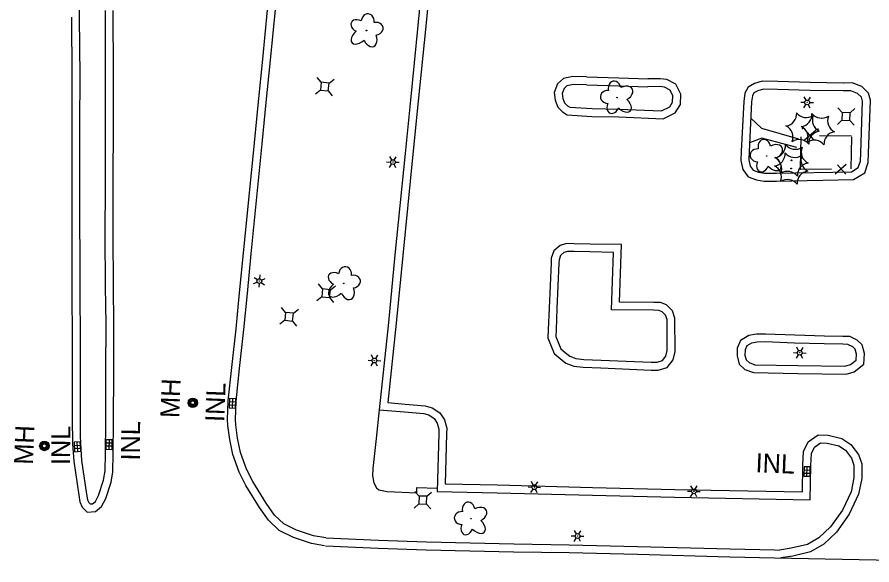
# Model space of a CAD drawing. Extents: x 588843 to 2552415, y 180129 to 269402.
# Drawn here: x 605523.1 to 605794.5, y 182761.9 to 182935.6 of the extents above; entities that cross this region are included whole.
import ezdxf

# ---------------------------------------------------------------- set-up
doc = ezdxf.new("R2010")
doc.units = 0
for name, color, linetype in [('E_DRN', 7, 'Continuous'), ('E_DRN_Text', 7, 'Continuous'), ('E_DWY', 7, 'Continuous'), ('E_FEN_P', 7, 'Continuous'), ('E_LAND_Vegetation', 7, 'Continuous'), ('E_LTG', 7, 'Continuous'), ('E_PATH_Sidewalk', 7, 'Continuous'), ('E_RDWY_C_and_G', 7, 'Continuous'), ('E_UTL_AG_Bold', 7, 'Continuous'), ('E_UTL_MH', 7, 'Continuous'), ('E_UTL_MH_Text', 7, 'Continuous')]:
    doc.layers.add(name, color=color, linetype=linetype)

# ---------------------------------------------------------------- blocks, each defined once
blk = doc.blocks.new('INLO_2')
at = {"layer": 'E_DRN'}
for p, q in [((6.6, -13.1), (6.6, 0)), ((13.1, -13.1), (13.1, 0)), ((19.7, -6.6), (0, -6.6))]:
    blk.add_line(p, q, dxfattribs=at)
blk.add_lwpolyline([(0, -13.1), (19.7, -13.1), (19.7, 0), (0, 0)], close=True, dxfattribs=at)
blk = doc.blocks.new('INLT_61')
at = {"layer": 'E_DRN_Text'}
blk.add_text('INL', height=39.37, dxfattribs=at).set_placement((-36.2, -19.7))
blk = doc.blocks.new('MHO_2')
at = {"layer": 'E_UTL_MH'}
for centre, radius in [((0.3, -0.4), 9.84), ((0.3, -0.4), 7.98), ((0.2, -0.5), 6.35), ((0.1, -0.5), 3.97)]:
    blk.add_circle(centre, radius, dxfattribs=at)
blk = doc.blocks.new('MHT_2')
at = {"layer": 'E_UTL_MH_Text'}
blk.add_text('MH', height=39.37, dxfattribs=at).set_placement((-32.2, -19.7))
blk = doc.blocks.new('PED_2')
at = {"layer": 'E_UTL_AG_Bold'}
for p, q in [((-8.2, 8.2), (-17.5, 17.5)), ((8.2, 8.2), (17.5, 17.5)), ((-8.2, -8.2), (-17.5, -17.5)), ((8.2, -8.2), (17.5, -17.5))]:
    blk.add_line(p, q, dxfattribs=at)
blk.add_lwpolyline([(-8.2, -8.2), (8.2, -8.2), (8.2, 8.2), (-8.2, 8.2)], close=True, dxfattribs=at)
blk = doc.blocks.new('LPOL_3')
at = {"layer": 'E_LTG'}
for p, q in [((-13.1, 0), (-4.9, 0)), ((-2.5, 4.3), (-6.6, 11.4)), ((2.5, 4.3), (6.6, 11.4)), ((4.9, 0), (13.1, 0)), ((-6.6, -11.4), (-2.5, -4.3)), ((6.6, -11.4), (2.5, -4.3))]:
    blk.add_line(p, q, dxfattribs=at)
for radius in [4.92, 4.92, 4.92, 0.41]:
    blk.add_circle((0, 0), radius, dxfattribs=at)
blk = doc.blocks.new('DTRE_3')
at = {"layer": 'E_LAND_Vegetation'}
blk.add_circle((-0.6, 0), 0.601, dxfattribs=at)
for centre, major_axis, ratio in [((-6.1, 17.5), (4.5, -16.3), 0.782863), ((13.3, 9), (-17.3, -9.6), 0.691916), ((-19.3, 0.5), (16.2, -0.4), 0.832022), ((-8.2, -17.2), (5.9, 15.9), 0.716896), ((11.6, -12.2), (-16.4, 15), 0.560249)]:
    blk.add_ellipse(centre, major_axis=major_axis, ratio=ratio, start_param=1.570796, end_param=4.712389, dxfattribs=at)
blk = doc.blocks.new('CTRE_3')
at = {"layer": 'E_LAND_Vegetation'}
blk.add_circle((0, 0), 0.733, dxfattribs=at)
for centre, start, end in [((-39.3, 29.4), 280.2067, 5.9716), ((5.9, 49), 220.2113, 305.9762), ((45.4, 19.3), 160.2113, 245.9762), ((-45.4, -19.3), 340.2113, 65.9762), ((39.5, -29.6), 100.2511, 185.9272), ((-5.9, -49), 40.2113, 125.9762)]:
    blk.add_arc(centre, 25.8, start, end, dxfattribs=at)
blk = doc.blocks.new('INLT_60')
at = {"layer": 'E_DRN_Text'}
blk.add_text('INL', height=39.37, dxfattribs=at).set_placement((-36.2, -19.7))
blk = doc.blocks.new('INLT_79')
at = {"layer": 'E_DRN_Text'}
blk.add_text('INL', height=39.37, dxfattribs=at).set_placement((-36.2, -19.7))

msp = doc.modelspace()

# ---------------------------------------------------------------- linework, layer by layer
at = {"layer": 'E_DWY'}
for points in [[(605661.2, 183063.26), (605661.23, 183052.1), (605661.34, 183042.76), (605660.32, 183033.76), (605657.87, 183009.02), (605655.49, 182986.18), (605653.11, 182961.29), (605650.37, 182933), (605647.96, 182909.25), (605646.26, 182892.38)], [(605663.7, 183063.27), (605663.73, 183052.12), (605663.84, 183042.63), (605662.8, 183033.49), (605660.35, 183008.77), (605657.97, 182985.93), (605655.59, 182961.05), (605652.86, 182932.75), (605650.44, 182909), (605648.75, 182892.13)], [(605703.87, 182916.65), (605699.52, 182916.73), (605696.53, 182916.11), (605694.63, 182914.48), (605693.63, 182911.71), (605693.88, 182909.26), (605694.73, 182907.03), (605696.22, 182905.54), (605697.72, 182904.57), (605705.59, 182904.11), (605714.11, 182903.94), (605728.23, 182903.4), (605732.01, 182905.22), (605733.69, 182907.92), (605733.81, 182911.21), (605732.26, 182914.36), (605729.31, 182915.79), (605727.25, 182916.07), (605723.28, 182915.99)], [(605703.9, 182916.65), (605714.11, 182916.34), (605723.42, 182915.99)], [(605703.82, 182914.15), (605699.76, 182914.23), (605697.67, 182913.79), (605696.75, 182913.01), (605696.17, 182911.4), (605696.34, 182909.84), (605696.88, 182908.42), (605697.8, 182907.5), (605698.53, 182907.03), (605705.69, 182906.61), (605714.19, 182906.44), (605727.71, 182905.93), (605730.27, 182907.16), (605731.21, 182908.68), (605731.29, 182910.67), (605730.39, 182912.48), (605728.58, 182913.37), (605727.11, 182913.57), (605723.33, 182913.49)], [(605703.82, 182914.15), (605714.02, 182913.84), (605723.33, 182913.49)], [(605764.56, 182915.18), (605759.67, 182915.28), (605757.22, 182914.57), (605755.14, 182913.37), (605754.09, 182911.45), (605753.8, 182908.9), (605752.98, 182893.08), (605752.87, 182890.17), (605753.49, 182887.24), (605755.18, 182884.99), (605757.84, 182883.99), (605760.13, 182883.63), (605764.2, 182883.63), (605788.65, 182884.08), (605792.22, 182886.23), (605793.29, 182889.49), (605793.4, 182892.43), (605794.03, 182909.26), (605793.33, 182911.52), (605791.3, 182913.57), (605788.14, 182914.76), (605785.29, 182914.69)], [(605785.39, 182914.69), (605774.91, 182914.86), (605764.58, 182915.18)], [(605764.51, 182912.68), (605760, 182912.77), (605758.2, 182912.25), (605756.99, 182911.55), (605756.52, 182910.69), (605756.29, 182908.7), (605755.48, 182892.97), (605755.38, 182890.38), (605755.82, 182888.3), (605756.74, 182887.08), (605758.49, 182886.42), (605760.33, 182886.13), (605764.17, 182886.13), (605787.94, 182886.57), (605790.13, 182887.89), (605790.8, 182889.94), (605790.9, 182892.52), (605791.52, 182908.92), (605791.12, 182910.2), (605789.91, 182911.42), (605787.72, 182912.25), (605785.35, 182912.19)], [(605785.35, 182912.19), (605774.85, 182912.36), (605764.51, 182912.68)], [(605646.26, 182892.38), (605643.07, 182860.23), (605640.97, 182838.75), (605638.03, 182811.07), (605646.13, 182810.38), (605652.18, 182809.85), (605653.84, 182809.41), (605655.47, 182808.29), (605656.47, 182806.81), (605657.01, 182804.96), (605656.96, 182803.52), (605656.41, 182785.09), (605675.54, 182784.75)], [(605648.75, 182892.13), (605645.56, 182859.99), (605643.46, 182838.49), (605640.79, 182813.34), (605646.34, 182812.87), (605652.62, 182812.32), (605654.9, 182811.71), (605657.27, 182810.08), (605658.76, 182807.89), (605659.52, 182805.27), (605659.46, 182803.44), (605658.99, 182787.55), (605675.58, 182787.25)], [(605704.99, 182863.64), (605699.94, 182863.75), (605697.48, 182863.76), (605695.49, 182863.18), (605693.51, 182861.47), (605692.66, 182859.1), (605692.61, 182857.69), (605691.99, 182843.28), (605691.74, 182836.48), (605691.64, 182833.92), (605692.64, 182831.21), (605693.65, 182828.89), (605695.5, 182827.31), (605697.34, 182825.89), (605699.86, 182824.91), (605702.78, 182824.54), (605708.42, 182824.33), (605724.35, 182823.65), (605726.63, 182823.66), (605729.45, 182824.52), (605731.36, 182826.92), (605732, 182829.51), (605731.93, 182840.15), (605731.14, 182842.43), (605729.28, 182844.3), (605727.3, 182845.04), (605725.27, 182845.12)], [(605725.2, 182845.12), (605714.37, 182845.23), (605714.99, 182863.46), (605704.98, 182863.64)], [(605704.93, 182861.14), (605699.91, 182861.25), (605697.84, 182861.26), (605696.71, 182860.93), (605695.64, 182860.01), (605695.15, 182858.62), (605695.11, 182857.59), (605694.49, 182843.18), (605694.24, 182836.39), (605694.16, 182834.32), (605694.96, 182832.14), (605695.71, 182830.41), (605697.07, 182829.25), (605698.58, 182828.09), (605700.48, 182827.35), (605702.98, 182827.03), (605708.52, 182826.82), (605724.4, 182826.15), (605726.25, 182826.16), (605727.98, 182826.68), (605729.06, 182828.05), (605729.5, 182829.81), (605729.43, 182839.72), (605728.96, 182841.07), (605727.89, 182842.15), (605726.8, 182842.56), (605725.17, 182842.62)], [(605725.17, 182842.62), (605711.79, 182842.75), (605712.4, 182861), (605704.93, 182861.14)], [(605760.55, 182835.06), (605757.78, 182835), (605755.34, 182834.59), (605752.7, 182833.01), (605751.74, 182830.58), (605751.65, 182828.18), (605752.29, 182825.53), (605754.15, 182823.84), (605756.83, 182822.87), (605770.93, 182822.56), (605786.25, 182822.37), (605788.88, 182823.13), (605791.87, 182825.54), (605792.13, 182828.9), (605791.38, 182831.61), (605789.81, 182833.15), (605787.44, 182834.27), (605785.27, 182834.35), (605779.33, 182834.43)], [(605779.37, 182834.42), (605769.99, 182834.7), (605760.69, 182835.05)], [(605760.6, 182832.56), (605758.01, 182832.51), (605756.22, 182832.2), (605754.71, 182831.3), (605754.22, 182830.06), (605754.16, 182828.43), (605754.54, 182826.87), (605755.47, 182826.02), (605757.3, 182825.36), (605770.97, 182825.06), (605785.91, 182824.87), (605787.7, 182825.39), (605789.46, 182826.81), (605789.6, 182828.65), (605789.15, 182830.3), (605788.36, 182831.07), (605786.83, 182831.79), (605785.21, 182831.85), (605779.29, 182831.93)], [(605779.29, 182831.93), (605769.91, 182832.21), (605760.6, 182832.56)], [(605675.6, 182787.25), (605705.79, 182786.42), (605731.87, 182785.81), (605772.38, 182785), (605772.52, 182793.47), (605772.77, 182797.82), (605774.27, 182800.86), (605777.43, 182803.08), (605780.57, 182802.96), (605784.91, 182801.91), (605787.79, 182800.07), (605790.16, 182796.91), (605791.27, 182793.92), (605791.27, 182789.26), (605790.23, 182784.29), (605787.29, 182777.92), (605783.24, 182772.28), (605779.15, 182768.4), (605774.93, 182766.02), (605769.35, 182764.66), (605765.51, 182764.07)], [(605675.54, 182784.75), (605705.72, 182783.92), (605731.82, 182783.31), (605774.84, 182782.45), (605775.02, 182793.38), (605775.24, 182797.17), (605776.23, 182799.18), (605778.18, 182800.55), (605780.22, 182800.47), (605783.91, 182799.57), (605786.06, 182798.2), (605787.94, 182795.7), (605788.77, 182793.47), (605788.77, 182789.52), (605787.84, 182785.08), (605785.12, 182779.18), (605781.35, 182773.93), (605777.65, 182770.43), (605774, 182768.36), (605768.87, 182767.11), (605765.13, 182766.55)]]:
    msp.add_lwpolyline(points, dxfattribs=at)
at = {"layer": 'E_FEN_P'}
for p, q in [((605773.1, 182896.68), (605776.66, 182899.71)), ((605773.29, 182899.75), (605775.91, 182896.71)), ((605786.32, 182888.87), (605782.82, 182885.77)), ((605786.18, 182885.8), (605783.5, 182888.78))]:
    msp.add_line(p, q, dxfattribs=at)
for points in [[(605771.74, 182887.56), (605771.96, 182897.69)], [(605777.83, 182898.04), (605787.95, 182897.93)], [(605788.03, 182897.67), (605787.81, 182887.54)], [(605781.62, 182887.41), (605771.73, 182887.32), (605771.74, 182887.56)]]:
    msp.add_lwpolyline(points, dxfattribs=at)
at = {"layer": 'E_PATH_Sidewalk'}
for points in [[(605756.03, 182903.57), (605759.42, 182900.42), (605771.18, 182896.97)], [(605770.66, 182894.31), (605759.55, 182897.24), (605755.62, 182895.72)], [(605638.03, 182811.07), (605637.06, 182801.94), (605636.01, 182792.45), (605635.93, 182790.14), (605636.4, 182787.88), (605637.15, 182786.3), (605637.94, 182785.64), (605640.54, 182785.17), (605649.99, 182784.75), (605650.05, 182786.37), (605656.45, 182786.14)]]:
    msp.add_lwpolyline(points, dxfattribs=at)
at = {"layer": 'E_RDWY_C_and_G'}
for points in [[(605535.86, 183027.4), (605537.01, 183013.32), (605538.43, 182994.9), (605539.74, 182978.36), (605541.07, 182962.33), (605542.5, 182945.66), (605542.87, 182939.07), (605542.86, 182935.62)], [(605601.09, 182922.25), (605603.38, 182945.86), (605605.58, 182967.4), (605606.84, 182980.57), (605608.94, 183001)], [(605603.58, 182922.01), (605605.86, 182945.61), (605608.07, 182967.15), (605609.33, 182980.33), (605611.43, 183000.74)], [(605551.28, 182823.41), (605551.35, 182838.27), (605551.18, 182850.12), (605551.12, 182866.67), (605551.15, 182882.02), (605551.2, 182903.02), (605551.2, 182917.56), (605551.15, 182937.68)], [(605553.78, 182823.4), (605553.85, 182838.28), (605553.68, 182850.14), (605553.62, 182866.67), (605553.65, 182882.02), (605553.7, 182903.02), (605553.7, 182917.56), (605553.65, 182937.69)], [(605540.36, 182935.6), (605540.52, 182916.87), (605540.44, 182901.71), (605540.44, 182878.83), (605540.52, 182851.43)], [(605542.86, 182935.62), (605543.02, 182916.87), (605542.94, 182901.71), (605542.94, 182878.83), (605543.02, 182851.44)], [(605594.97, 182860.75), (605598.44, 182895.71), (605599.7, 182908.77), (605601.09, 182922.26)], [(605597.46, 182860.5), (605600.93, 182895.47), (605602.18, 182908.52), (605603.58, 182922.01)], [(605591.26, 182824.44), (605592.61, 182836.78), (605593.73, 182848.2), (605594.97, 182860.75)], [(605593.74, 182824.17), (605595.09, 182836.52), (605596.22, 182847.95), (605597.46, 182860.5)], [(605540.52, 182851.43), (605540.59, 182830.49), (605540.6, 182814.51), (605540.64, 182805.79)], [(605543.02, 182851.44), (605543.09, 182830.5), (605543.1, 182814.51), (605543.14, 182805.8)], [(605620.69, 182767.94), (605616.6, 182768.69), (605610.89, 182770.57), (605606.33, 182772.78), (605602.91, 182776.02), (605600.04, 182780.03), (605595.75, 182787.07), (605593.66, 182791.25), (605591.62, 182796.83), (605590.61, 182801.65), (605590.06, 182806.04), (605589.93, 182807.94), (605590.16, 182813.92), (605591.25, 182824.43)], [(605621.14, 182770.4), (605617.21, 182771.11), (605611.83, 182772.89), (605607.77, 182774.86), (605604.8, 182777.67), (605602.13, 182781.41), (605597.94, 182788.28), (605595.96, 182792.24), (605594.03, 182797.52), (605593.08, 182802.06), (605592.55, 182806.28), (605592.43, 182807.98), (605592.65, 182813.74), (605593.74, 182824.17)], [(605540.64, 182805.79), (605540.66, 182802.87), (605540.75, 182800.22), (605541.12, 182794.73), (605542.73, 182783.93), (605543.02, 182781.82), (605543.78, 182780.15), (605545.4, 182778.62), (605547.96, 182778.75), (605549.96, 182780.36), (605551.33, 182782.92), (605552.94, 182788.11), (605553.56, 182791.39), (605553.65, 182797.12), (605553.77, 182806.98), (605553.78, 182823.41)], [(605543.14, 182805.8), (605543.16, 182802.92), (605543.25, 182800.34), (605543.61, 182795), (605545.2, 182784.29), (605545.45, 182782.52), (605545.85, 182781.63), (605546.33, 182781.17), (605547.03, 182781.21), (605548, 182781.98), (605549.01, 182783.89), (605550.51, 182788.72), (605551.06, 182791.64), (605551.15, 182797.16), (605551.27, 182806.99), (605551.28, 182823.41)], [(605621.14, 182770.4), (605637.81, 182769.66), (605653.07, 182769.18), (605680.79, 182768.53)], [(605621.02, 182767.9), (605637.71, 182767.16), (605653, 182766.68), (605680.73, 182766.03)], [(605680.79, 182768.53), (605698.4, 182768.25), (605720.09, 182767.73), (605749.45, 182766.91)], [(605749.45, 182766.91), (605763.56, 182766.58), (605765.13, 182766.55)], [(605680.75, 182766.03), (605698.35, 182765.75), (605720.02, 182765.23), (605749.38, 182764.41)], [(605749.39, 182764.41), (605763.5, 182764.08), (605833.33, 182762.71), (605861.32, 182761.85)]]:
    msp.add_lwpolyline(points, dxfattribs=at)

# ---------------------------------------------------------------- block references
at = {"layer": 'E_DRN'}
for p, xscale, yscale, rotation in [((605592.57, 182814.56), 0.15240030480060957, 0.15240030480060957, -92.20922992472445), ((605543.18, 182800.88), 0.15240030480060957, 0.1524003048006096, -86.16815535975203), ((605551.25, 182798.52), 0.1524003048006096, 0.15240030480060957, 89.26290198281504), ((605774.91, 182792.96), 0.15240030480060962, 0.1524003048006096, -90.95613308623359)]:
    msp.add_blockref('INLO_2', p, dxfattribs=dict(at, xscale=xscale, yscale=yscale, rotation=rotation))
at = {"layer": 'E_DRN_Text', "xscale": 0.1524003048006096}
for name, p, yscale, rotation in [('INLT_61', (605586.05, 182812.74), 0.15240030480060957, 87.79077007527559), ('INLT_60', (605536.98, 182799.05), 0.1524003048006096, 89.50946592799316), ('INLT_60', (605559.13, 182800.48), 0.1524003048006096, 89.50946592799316), ('INLT_79', (605763.08, 182794.04), 0.15240030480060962, -2.1573839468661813)]:
    msp.add_blockref(name, p, dxfattribs=dict(at, yscale=yscale, rotation=rotation))
at = {"layer": 'E_LAND_Vegetation', "xscale": 0.1524003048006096}
for name, p, yscale, rotation in [('DTRE_3', (605634.01, 182931.28), 0.15240030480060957, -95.9773852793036), ('DTRE_3', (605713.66, 182910.1), 0.15240030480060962, -2.1573839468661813), ('CTRE_3', (605772.47, 182900.27), 0.15240030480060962, -2.1573839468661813), ('CTRE_3', (605777.32, 182900.08), 0.15240030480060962, -2.1573839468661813), ('DTRE_3', (605761.18, 182891.57), 0.15240030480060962, -2.1573839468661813), ('CTRE_3', (605768.91, 182890.19), 0.15240030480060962, -2.1573839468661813), ('CTRE_3', (605768.81, 182887.6), 0.15240030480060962, -2.1573839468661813), ('DTRE_3', (605626.81, 182851.05), 0.15240030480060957, -95.9773852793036), ('DTRE_3', (605667.31, 182776.5), 0.15240030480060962, -2.1573839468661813)]:
    msp.add_blockref(name, p, dxfattribs=dict(at, yscale=yscale, rotation=rotation))
at = {"layer": 'E_LTG', "xscale": 0.1524003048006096}
for p, yscale, rotation in [((605773.91, 182908.56), 0.15240030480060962, -2.1573839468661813), ((605642.42, 182889.63), 0.15240030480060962, -2.1573839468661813), ((605600.01, 182851.89), 0.15240030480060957, -95.9773852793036), ((605771.55, 182829.14), 0.15240030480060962, -2.1573839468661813), ((605636.55, 182826.68), 0.15240030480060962, -2.1573839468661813), ((605687.31, 182786.51), 0.15240030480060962, -2.1573839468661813), ((605737.97, 182785.19), 0.15240030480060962, -2.1573839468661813), ((605701.03, 182771.01), 0.15240030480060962, -2.1573839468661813)]:
    msp.add_blockref('LPOL_3', p, dxfattribs=dict(at, yscale=yscale, rotation=rotation))
at = {"layer": 'E_UTL_AG_Bold', "xscale": 0.1524003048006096}
for p, yscale, rotation in [((605620.79, 182913.57), 0.15240030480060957, -95.9773852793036), ((605786.26, 182904.1), 0.15240030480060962, -2.1573839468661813), ((605621.21, 182848.04), 0.15240030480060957, -95.9773852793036), ((605609.47, 182840.56), 0.15240030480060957, -95.9773852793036), ((605651.92, 182782.4), 0.15240030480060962, -2.1573839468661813)]:
    msp.add_blockref('PED_2', p, dxfattribs=dict(at, yscale=yscale, rotation=rotation))
at = {"layer": 'E_UTL_MH', "xscale": 0.1524003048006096, "yscale": 0.15240030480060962}
for p, rotation in [((605578.94, 182813.32), -92.1475854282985), ((605531.84, 182799.63), -92.1422348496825)]:
    msp.add_blockref('MHO_2', p, dxfattribs=dict(at, rotation=rotation))
at = {"layer": 'E_UTL_MH_Text', "xscale": 0.1524003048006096}
for p, yscale, rotation in [((605571.75, 182813.39), 0.1524003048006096, 87.8524145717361), ((605525.32, 182798.58), 0.15240030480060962, 87.85776515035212)]:
    msp.add_blockref('MHT_2', p, dxfattribs=dict(at, yscale=yscale, rotation=rotation))

doc.saveas('drawing.dxf')
